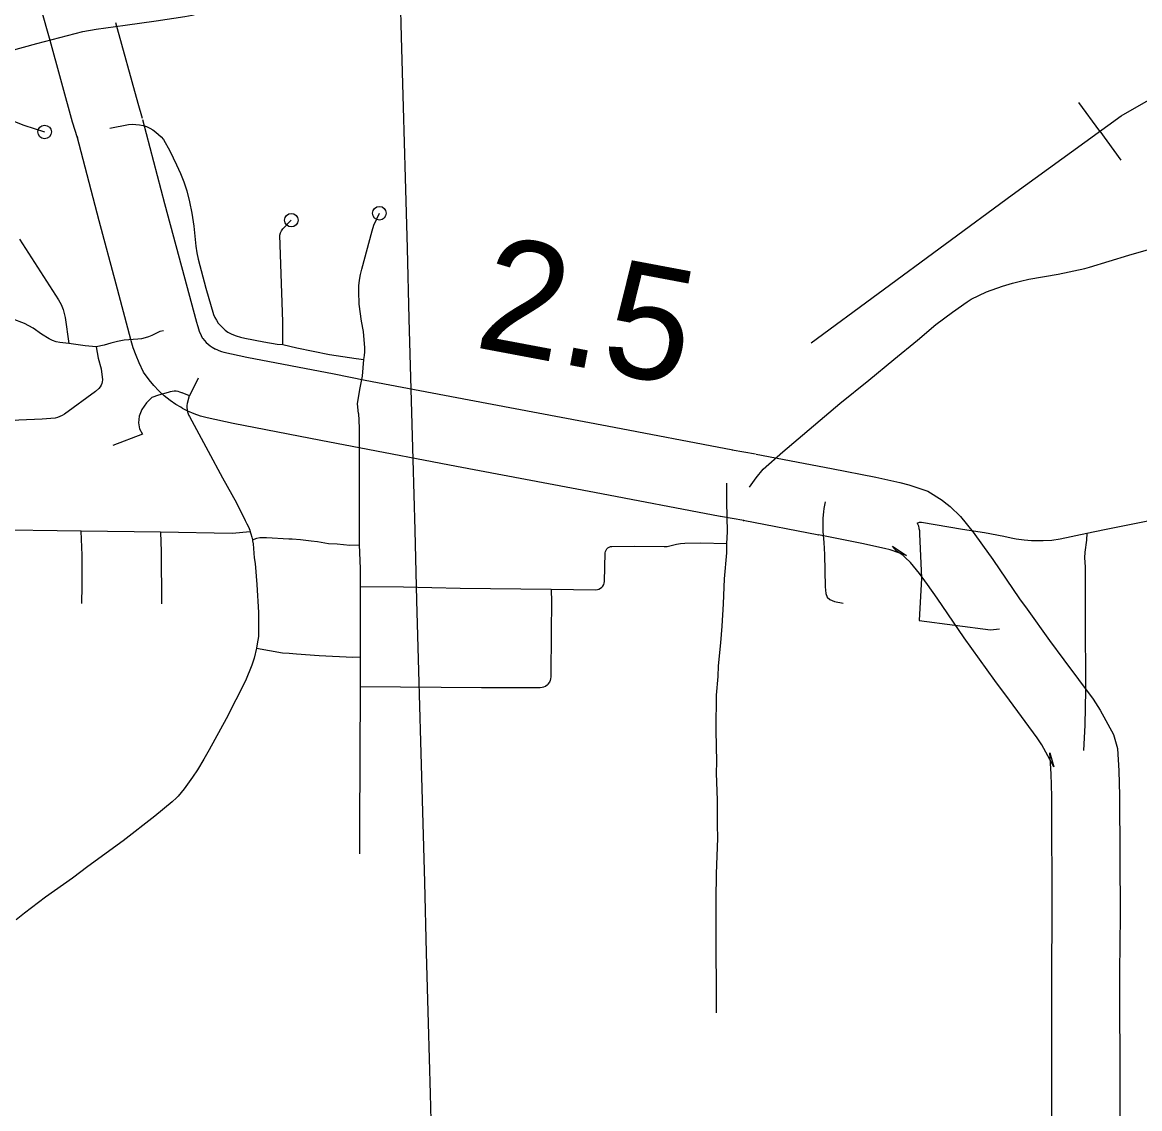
# Model space of a CAD drawing. Extents: x -19 to 366, y -4 to 359.
# Drawn here: x 156.258 to 157.039, y 188.145 to 188.903 of the extents above; entities that cross this region are included whole.
import ezdxf

# ---------------------------------------------------------------- set-up
doc = ezdxf.new("R2010")
doc.units = 0
for name, color, linetype in [('Level 10', 7, 'Continuous'), ('Level 31', 7, 'Continuous'), ('Level 33', 7, 'Continuous'), ('Level 40', 7, 'Continuous'), ('Level 48', 7, 'Continuous'), ('Level 60', 7, 'Continuous')]:
    doc.layers.add(name, color=color, linetype=linetype)

msp = doc.modelspace()

# ---------------------------------------------------------------- linework, layer by layer
at = {"layer": 'Level 10'}
for p, q in [((156.27764, 188.8909), (156.27768, 188.89076)), ((156.29638, 188.8237), (156.29661, 188.82285)), ((156.3342, 188.68114), (156.33397, 188.68194)), ((156.39301, 188.67527), (156.39173, 188.67598)), ((156.37009, 188.63387), (156.36881, 188.63458)), ((156.48869, 188.6071), (156.48849, 188.60714)), ((156.75417, 188.60491), (156.77043, 188.60203)), ((156.77074, 188.60197), (156.82341, 188.59188)), ((156.8908, 188.57612), (156.90076, 188.56972)), ((156.74589, 188.5583), (156.74558, 188.55835)), ((156.76215, 188.55541), (156.74589, 188.5583)), ((156.8145, 188.54538), (156.76184, 188.55546)), ((156.76184, 188.55546), (156.76215, 188.55541)), ((156.81439, 188.5454), (156.8145, 188.54538)), ((156.86599, 188.53757), (156.87594, 188.53117)), ((156.92156, 188.46607), (156.92159, 188.46603)), ((157.02037, 188.40609), (157.0232, 188.39625)), ((156.97594, 188.39329), (156.97878, 188.38346))]:
    msp.add_line(p, q, dxfattribs=at)
for points in [[(156.27768, 188.89076), (156.26515, 188.93537), (156.2536, 188.97746), (156.25181, 188.98336), (156.24986, 188.9891), (156.24773, 188.99471), (156.24538, 189.00027), (156.24283, 189.00577), (156.23789, 189.01555), (156.22102, 189.04764), (156.20965, 189.06926)], [(156.3233, 188.90343), (156.3388, 188.84696), (156.34194, 188.83653)], [(156.29661, 188.82285), (156.29329, 188.83385), (156.27764, 188.8909)], [(156.34218, 188.83569), (156.35755, 188.77696), (156.36947, 188.73292), (156.37975, 188.69404)], [(156.33397, 188.68194), (156.32373, 188.72068), (156.3118, 188.76478), (156.29638, 188.8237)], [(156.37952, 188.69484), (156.38066, 188.69105), (156.3818, 188.68787), (156.3831, 188.68472), (156.38386, 188.68311), (156.38415, 188.68271), (156.38533, 188.68127), (156.38662, 188.67993), (156.388, 188.67867), (156.38944, 188.67753), (156.39084, 188.67657), (156.39301, 188.67527)], [(156.36881, 188.63458), (156.36534, 188.63664), (156.36133, 188.63939), (156.35729, 188.64259), (156.3535, 188.64605), (156.34995, 188.64977), (156.34666, 188.65373), (156.34285, 188.65903), (156.33976, 188.66562), (156.33759, 188.67086), (156.33568, 188.67624), (156.3342, 188.68114)], [(156.39173, 188.67598), (156.39393, 188.67486), (156.39553, 188.67416), (156.39723, 188.67355), (156.39883, 188.67309), (156.41495, 188.66967), (156.4759, 188.65794), (156.49776, 188.65357)], [(156.49756, 188.65361), (156.57039, 188.63972), (156.66671, 188.62166), (156.75448, 188.60486)], [(156.48849, 188.60714), (156.46679, 188.61147), (156.40555, 188.62326), (156.3873, 188.62714), (156.38263, 188.62849), (156.37816, 188.63009), (156.37372, 188.63201), (156.37009, 188.63387)], [(156.74558, 188.55835), (156.65789, 188.57513), (156.56159, 188.5932), (156.48869, 188.6071)], [(156.82352, 188.59186), (156.85436, 188.5858), (156.8712, 188.58204), (156.8776, 188.58049), (156.8908, 188.57612)], [(156.90076, 188.56972), (156.90079, 188.56968), (156.90228, 188.56859), (156.90636, 188.5653), (156.91369, 188.55822), (156.92241, 188.54742), (156.92903, 188.5384), (156.93616, 188.52824), (156.95491, 188.50081), (156.96007, 188.49362)], [(156.87594, 188.53117), (156.86456, 188.53493), (156.86046, 188.53593), (156.84464, 188.53946), (156.81439, 188.5454)], [(156.92159, 188.46603), (156.91612, 188.47365), (156.89723, 188.50128), (156.89056, 188.51079), (156.88488, 188.51853), (156.8787, 188.52619), (156.87496, 188.52979), (156.87345, 188.53101), (156.86918, 188.53412), (156.86599, 188.53757)], [(156.9601, 188.49358), (156.97574, 188.47167), (156.98569, 188.45828), (157.00618, 188.43075), (157.01118, 188.42297), (157.02037, 188.40609)], [(156.97878, 188.38346), (156.97042, 188.39882), (156.96723, 188.40378), (156.9477, 188.43002), (156.93746, 188.44379), (156.92156, 188.46607)], [(156.97725, 188.04847), (156.97763, 188.06246), (156.97759, 188.07144), (156.97747, 188.09054), (156.97745, 188.15391), (156.97736, 188.24045), (156.97769, 188.27943), (156.97732, 188.3627), (156.97687, 188.37857), (156.97594, 188.39329)], [(157.0232, 188.39625), (157.02417, 188.38072), (157.02466, 188.36347), (157.02504, 188.27934), (157.02471, 188.24028), (157.0248, 188.15394), (157.02482, 188.0907), (157.02494, 188.0717), (157.02499, 188.06191), (157.02458, 188.04715)]]:
    msp.add_lwpolyline(points, dxfattribs=at)
at = {"layer": 'Level 31'}
for points in [[(156.81816, 188.56396), (156.81777, 188.56166), (156.81733, 188.55714), (156.81742, 188.54795), (156.81803, 188.54008), (156.81847, 188.53184), (156.81915, 188.50914), (156.81948, 188.50446), (156.82048, 188.50187), (156.82241, 188.50042), (156.82564, 188.49883), (156.83171, 188.4978)], [(156.88451, 188.55), (156.88483, 188.54845), (156.88502, 188.54612), (156.88627, 188.51519), (156.88474, 188.48572)], [(156.88474, 188.48572), (156.93448, 188.47914), (156.94083, 188.47982)]]:
    msp.add_lwpolyline(points, dxfattribs=at)
at = {"layer": 'Level 33'}
for points in [[(156.30047, 188.89716), (156.30978, 188.89867), (156.32992, 188.90143), (156.35159, 188.90461), (156.37168, 188.90766), (156.37686, 188.90862), (156.38199, 188.90982), (156.38706, 188.91127), (156.39206, 188.91296), (156.40551, 188.91843), (156.41827, 188.92499), (156.42402, 188.92844), (156.42959, 188.93211), (156.43504, 188.93601), (156.44032, 188.94012), (156.45166, 188.95051), (156.46701, 188.9661)], [(156.22395, 188.87663), (156.26828, 188.88864), (156.30047, 188.89716)], [(156.22395, 188.87663), (156.22771, 188.86179), (156.23049, 188.85278), (156.23126, 188.8508), (156.23221, 188.8489), (156.23333, 188.84709), (156.23462, 188.84538), (156.23604, 188.8438), (156.2376, 188.84236), (156.23929, 188.84105), (156.24811, 188.83599), (156.25923, 188.83171), (156.27372, 188.82693)], [(156.31928, 188.82969), (156.33226, 188.8321), (156.33483, 188.83228), (156.33739, 188.83224), (156.33996, 188.83197), (156.34251, 188.83149), (156.34497, 188.83079), (156.34723, 188.82965), (156.34937, 188.82835), (156.35143, 188.82688), (156.35335, 188.82525), (156.35513, 188.82348), (156.3568, 188.82158), (156.36111, 188.81372), (156.36592, 188.80392), (156.36859, 188.79802), (156.37097, 188.792), (156.37307, 188.78587), (156.37501, 188.77801), (156.37669, 188.77009), (156.37807, 188.76103), (156.37929, 188.74716), (156.38, 188.74258), (156.38099, 188.73805), (156.38631, 188.71772), (156.39168, 188.69951), (156.39262, 188.6974), (156.39375, 188.69538), (156.39506, 188.69347), (156.39651, 188.69168), (156.39812, 188.69003), (156.39987, 188.68852), (156.40176, 188.68718), (156.4046, 188.68574), (156.40755, 188.68453), (156.41059, 188.68356), (156.41368, 188.68284), (156.42698, 188.68025), (156.43628, 188.67877), (156.44006, 188.67851)], [(156.44006, 188.67851), (156.44025, 188.69435), (156.43864, 188.73455), (156.43813, 188.75481), (156.43853, 188.75639), (156.4392, 188.7579), (156.44008, 188.75928), (156.44608, 188.76529)], [(156.49669, 188.66802), (156.49715, 188.67067), (156.49743, 188.67335), (156.49747, 188.67604), (156.49656, 188.68754), (156.49515, 188.69481), (156.49345, 188.70656), (156.49314, 188.71546), (156.49328, 188.71943), (156.49366, 188.72337), (156.49433, 188.72728), (156.49525, 188.73114), (156.50256, 188.75782), (156.50381, 188.76182), (156.50761, 188.77016)], [(156.25618, 188.75206), (156.28353, 188.70961), (156.28521, 188.70629), (156.2866, 188.70283), (156.28746, 188.7001), (156.28809, 188.69732), (156.29076, 188.67913)], [(156.76629, 188.57872), (156.77093, 188.5853), (156.77563, 188.59129), (156.7895, 188.60348), (156.82934, 188.63718), (156.84956, 188.65349), (156.86698, 188.668), (156.88346, 188.68144), (156.89645, 188.69234), (156.90807, 188.70113), (156.91821, 188.70831), (156.92102, 188.71003), (156.93169, 188.71528), (156.94282, 188.71923), (156.95, 188.72142), (156.95553, 188.72281), (156.96134, 188.72407), (156.98177, 188.72759), (157.00038, 188.73153), (157.00379, 188.73247), (157.03127, 188.74095), (157.04665, 188.74534)], [(156.29076, 188.67913), (156.28437, 188.67984), (156.28182, 188.68041), (156.27935, 188.68124), (156.27698, 188.68232), (156.2716, 188.68559), (156.26569, 188.68977), (156.2596, 188.69317), (156.25098, 188.69636), (156.24244, 188.69916), (156.23699, 188.69996), (156.23377, 188.69994), (156.23058, 188.69967), (156.2274, 188.69917), (156.22425, 188.69843), (156.22118, 188.69746), (156.21821, 188.69627), (156.20957, 188.69203), (156.20653, 188.68991), (156.20364, 188.68759), (156.20094, 188.68505), (156.19842, 188.68233), (156.19611, 188.67943), (156.18639, 188.66316)], [(156.35686, 188.68799), (156.35419, 188.68756), (156.34862, 188.68469), (156.3463, 188.68375), (156.34391, 188.68301), (156.34146, 188.68247), (156.33896, 188.68215), (156.32934, 188.68145), (156.32461, 188.68059), (156.31995, 188.67946), (156.31535, 188.67804), (156.30975, 188.67687)], [(156.30975, 188.67687), (156.31125, 188.66881), (156.31318, 188.66138), (156.31411, 188.65377), (156.31401, 188.65245), (156.31372, 188.65117), (156.31323, 188.64995), (156.31256, 188.64883), (156.31171, 188.64782), (156.30931, 188.64555), (156.28757, 188.62978), (156.28606, 188.62885), (156.28447, 188.62809), (156.28278, 188.6275), (156.28107, 188.62709), (156.27209, 188.62626), (156.25563, 188.62566), (156.25315, 188.62536), (156.2507, 188.62486), (156.24831, 188.62416), (156.2436, 188.62246), (156.23475, 188.6188), (156.22326, 188.61491)], [(156.30975, 188.67687), (156.30208, 188.67762), (156.29076, 188.67913)], [(156.44006, 188.67851), (156.44989, 188.67606), (156.47278, 188.67158), (156.49129, 188.6686), (156.49669, 188.66802)], [(156.49312, 188.63036), (156.49238, 188.63699), (156.49397, 188.64713), (156.49574, 188.65625), (156.49669, 188.66802)], [(156.38091, 188.65493), (156.37486, 188.64263)], [(156.37486, 188.64263), (156.36971, 188.64476), (156.36961, 188.6448), (156.36829, 188.64528), (156.36696, 188.64561), (156.36558, 188.6458), (156.36418, 188.64583), (156.36281, 188.64572), (156.36144, 188.64545), (156.36013, 188.64504), (156.35318, 188.64306), (156.34863, 188.6415), (156.34488, 188.63779), (156.34166, 188.63306), (156.33976, 188.62837), (156.33938, 188.62372), (156.34002, 188.61962), (156.34217, 188.61582), (156.32135, 188.608)], [(156.37486, 188.64263), (156.37479, 188.6425), (156.37332, 188.63724), (156.37315, 188.63581), (156.37312, 188.63436), (156.37326, 188.63291), (156.37354, 188.63149), (156.37398, 188.63011), (156.37454, 188.62878), (156.37484, 188.6282), (156.38807, 188.60396), (156.39791, 188.58541), (156.40774, 188.56782), (156.4138, 188.55546), (156.41502, 188.55327), (156.41608, 188.55101), (156.41703, 188.54868), (156.41742, 188.54756)], [(156.49312, 188.63036), (156.49347, 188.62019), (156.49339, 188.56452), (156.49351, 188.53858)], [(156.75003, 188.58161), (156.75018, 188.56856), (156.75067, 188.5476), (156.7502, 188.53956)], [(156.81896, 188.56863), (156.81816, 188.56396)], [(157.00181, 188.54657), (157.01421, 188.54932), (157.03855, 188.55424), (157.06928, 188.56011), (157.08637, 188.56309)], [(156.88337, 188.55365), (156.88487, 188.5543), (156.8864, 188.55447), (156.915, 188.54944), (156.93027, 188.54708), (156.94387, 188.54464), (156.9489, 188.54345), (156.95252, 188.54277), (156.95806, 188.54199), (156.96322, 188.54156), (156.97129, 188.54144), (156.97732, 188.54186), (156.98324, 188.5428), (157.00181, 188.54657)], [(156.29917, 188.54814), (156.23172, 188.54893)], [(156.29964, 188.49756), (156.29991, 188.50997), (156.30001, 188.5313), (156.29917, 188.54814)], [(156.35476, 188.54727), (156.29917, 188.54814)], [(156.41742, 188.54756), (156.40466, 188.54648), (156.35476, 188.54727)], [(156.35476, 188.54727), (156.35526, 188.53386), (156.35547, 188.49734)], [(156.41742, 188.54756), (156.41784, 188.5463), (156.4185, 188.54388), (156.41885, 188.54213)], [(156.88337, 188.55365), (156.88414, 188.55183), (156.88451, 188.55)], [(157.00181, 188.54657), (157.00151, 188.54172), (157.00055, 188.53336), (157.00026, 188.52943), (157.00057, 188.52309), (157.00057, 188.48918), (157.00094, 188.43704), (157.00034, 188.41253), (156.99957, 188.39477)], [(156.41885, 188.54213), (156.4219, 188.54309), (156.42415, 188.54365), (156.42866, 188.54365), (156.44427, 188.54271), (156.44678, 188.5426)], [(156.41885, 188.54213), (156.419, 188.54142), (156.41932, 188.53926), (156.4198, 188.53281)], [(156.44678, 188.5426), (156.45254, 188.54233), (156.46005, 188.54139), (156.46426, 188.54074)], [(156.46426, 188.54074), (156.47208, 188.53951), (156.4781, 188.53914), (156.48693, 188.53838), (156.49351, 188.53858)], [(156.62766, 188.50767), (156.65875, 188.5072), (156.65993, 188.50729), (156.66103, 188.50761), (156.66208, 188.50814), (156.66301, 188.50886), (156.66377, 188.50974), (156.66435, 188.51076), (156.66472, 188.51186), (156.66487, 188.51302), (156.66544, 188.53286), (156.66558, 188.53387), (156.66593, 188.53483), (156.66647, 188.5357), (156.66721, 188.53642), (156.66807, 188.53696), (156.66903, 188.53731), (156.67004, 188.53743), (156.68553, 188.53762), (156.70664, 188.53728), (156.70862, 188.53744), (156.71058, 188.53782), (156.71525, 188.53905), (156.71808, 188.53945), (156.72094, 188.53962), (156.73223, 188.53997), (156.7502, 188.53956)], [(156.7502, 188.53956), (156.75009, 188.53293), (156.74859, 188.51473), (156.74767, 188.49725), (156.74686, 188.4816), (156.74593, 188.47002), (156.74439, 188.45402), (156.74398, 188.44647), (156.74287, 188.43352), (156.7427, 188.4098), (156.74271, 188.40876), (156.74303, 188.38704), (156.74291, 188.37909), (156.74348, 188.36007), (156.74363, 188.34305), (156.74372, 188.33369), (156.74293, 188.30867), (156.74261, 188.29075), (156.74254, 188.27341), (156.74294, 188.21168)], [(156.4198, 188.53281), (156.42011, 188.52946), (156.42073, 188.52546), (156.42205, 188.51078), (156.42327, 188.49126), (156.42316, 188.47834)], [(156.49351, 188.53858), (156.49413, 188.52209), (156.49423, 188.50937)], [(156.49423, 188.50937), (156.49407, 188.49634), (156.49409, 188.4604)], [(156.49423, 188.50937), (156.52443, 188.50923), (156.56403, 188.50824), (156.62766, 188.50767)], [(156.62766, 188.50767), (156.62775, 188.49838), (156.62765, 188.47803), (156.62739, 188.44621), (156.62726, 188.44494), (156.62692, 188.44371), (156.62636, 188.44256), (156.62511, 188.44101)], [(156.42316, 188.47834), (156.42309, 188.47439), (156.42271, 188.47191), (156.42187, 188.46668), (156.42178, 188.4663)], [(156.42178, 188.4663), (156.42008, 188.45927), (156.41838, 188.45445), (156.41413, 188.44364), (156.40057, 188.41707), (156.38869, 188.39534), (156.38488, 188.38877), (156.38053, 188.38145), (156.37716, 188.37617), (156.37117, 188.36808), (156.36711, 188.36305), (156.36582, 188.36169), (156.36278, 188.35893), (156.35076, 188.34888), (156.3287, 188.33184), (156.30392, 188.31388), (156.2931, 188.30579), (156.27439, 188.2924), (156.25959, 188.28126), (156.25379, 188.27658)], [(156.42178, 188.4663), (156.43094, 188.46473), (156.43994, 188.46317), (156.44458, 188.46283)], [(156.44458, 188.46283), (156.44965, 188.46245), (156.46548, 188.46125), (156.4891, 188.46017), (156.49409, 188.4604)], [(156.49409, 188.4604), (156.49411, 188.43965)], [(156.49411, 188.43965), (156.49372, 188.34072), (156.49367, 188.32276)], [(156.49411, 188.43965), (156.57887, 188.43885), (156.62001, 188.43891), (156.62126, 188.43902), (156.6225, 188.43935), (156.62365, 188.43989), (156.62511, 188.44101)]]:
    msp.add_lwpolyline(points, dxfattribs=at)
for centre in [(156.27372, 188.82693), (156.50761, 188.77016), (156.44608, 188.76529)]:
    msp.add_circle(centre, 0.00473, dxfattribs=at)
at = {"layer": 'Level 40'}
for q in [(156.99621, 188.84762), (157.02556, 188.80714)]:
    msp.add_line((157.01089, 188.82738), q, dxfattribs=at)
msp.add_lwpolyline([(156.80929, 188.67953), (156.94959, 188.78295), (157.02585, 188.83822), (157.04652, 188.85009), (157.06312, 188.85857), (157.16954, 188.90434), (157.23088, 188.93351), (157.24884, 188.94503), (157.26578, 188.95995), (157.28747, 188.98539), (157.30069, 189.00234), (157.31255, 189.01895), (157.35085, 189.07897), (157.36169, 189.10508), (157.36644, 189.12441), (157.36745, 189.14069), (157.36813, 189.16951), (157.36779, 189.19731), (157.36644, 189.21054), (157.36271, 189.22376), (157.35705, 189.2401)], dxfattribs=at)
msp.add_lwpolyline([(156.80929, 188.67953), (156.94959, 188.78295), (157.02585, 188.83822), (157.04652, 188.85009), (157.06312, 188.85857), (157.16954, 188.90434), (157.23088, 188.93351), (157.24884, 188.94503), (157.26578, 188.95995), (157.28747, 188.98539), (157.30069, 189.00234), (157.31255, 189.01895), (157.35085, 189.07897), (157.36169, 189.10508), (157.36644, 189.12441), (157.36745, 189.14069), (157.36813, 189.16951), (157.36779, 189.19731), (157.36644, 189.21054), (157.36271, 189.22376), (157.35705, 189.2401)], dxfattribs=at)
at = {"layer": 'Level 60'}
for points in [[(0, 180.89994), (7.12284, 180.90436), (14.24566, 180.9176), (21.36847, 180.93968), (28.49124, 180.97058), (35.61397, 181.01031), (42.73664, 181.05888), (49.85925, 181.11627), (56.98178, 181.18249), (64.10422, 181.25754), (71.22656, 181.34142), (78.3488, 181.43413), (85.47091, 181.53567), (92.5929, 181.64603), (99.71474, 181.76523), (106.83643, 181.89325), (113.95795, 182.0301), (121.0793, 182.17578), (128.20046, 182.33029), (135.32143, 182.49362), (142.44218, 182.66579), (149.56272, 182.84677), (156.68303, 183.03659), (163.8031, 183.23523), (170.92291, 183.4427), (178.04247, 183.65899), (185.16175, 183.88411), (192.28074, 184.11805), (199.39944, 184.36082), (206.51784, 184.61242), (213.63591, 184.87283), (220.75366, 185.14207), (227.87107, 185.42014), (234.98813, 185.70702), (242.10483, 186.00273), (249.22115, 186.30726), (256.33709, 186.62061), (263.45264, 186.94279), (270.56779, 187.27378), (277.68251, 187.61359), (284.79682, 187.96222), (291.91068, 188.31967), (299.02409, 188.68594), (306.13705, 189.06103), (313.24954, 189.44494), (320.36154, 189.83766), (327.47305, 190.23919), (334.58406, 190.64954), (341.69455, 191.06871)], [(161.45315, 2.05333), (161.23362, 10.67024), (161.01332, 19.28727), (160.79225, 27.90444), (160.57041, 36.52174), (160.34782, 45.13918), (160.12445, 53.75675), (159.90032, 62.37446), (159.67544, 70.99229), (159.44979, 79.61027), (159.22338, 88.22838), (158.99621, 96.84662), (158.76828, 105.46501), (158.5396, 114.08352), (158.31016, 122.70218), (158.07997, 131.32097), (157.84903, 139.93989), (157.61733, 148.55896), (157.38488, 157.17816), (157.15168, 165.7975), (156.91773, 174.41697), (156.68303, 183.03659), (156.51103, 189.33632)]]:
    msp.add_spline(points, degree=3, dxfattribs=at)

# ---------------------------------------------------------------- texts
at = {"layer": 'Level 48'}
msp.add_text('2.5', height=0.08, rotation=349.34408, dxfattribs=at).set_placement((156.57278, 188.67683))

doc.saveas('drawing.dxf')
